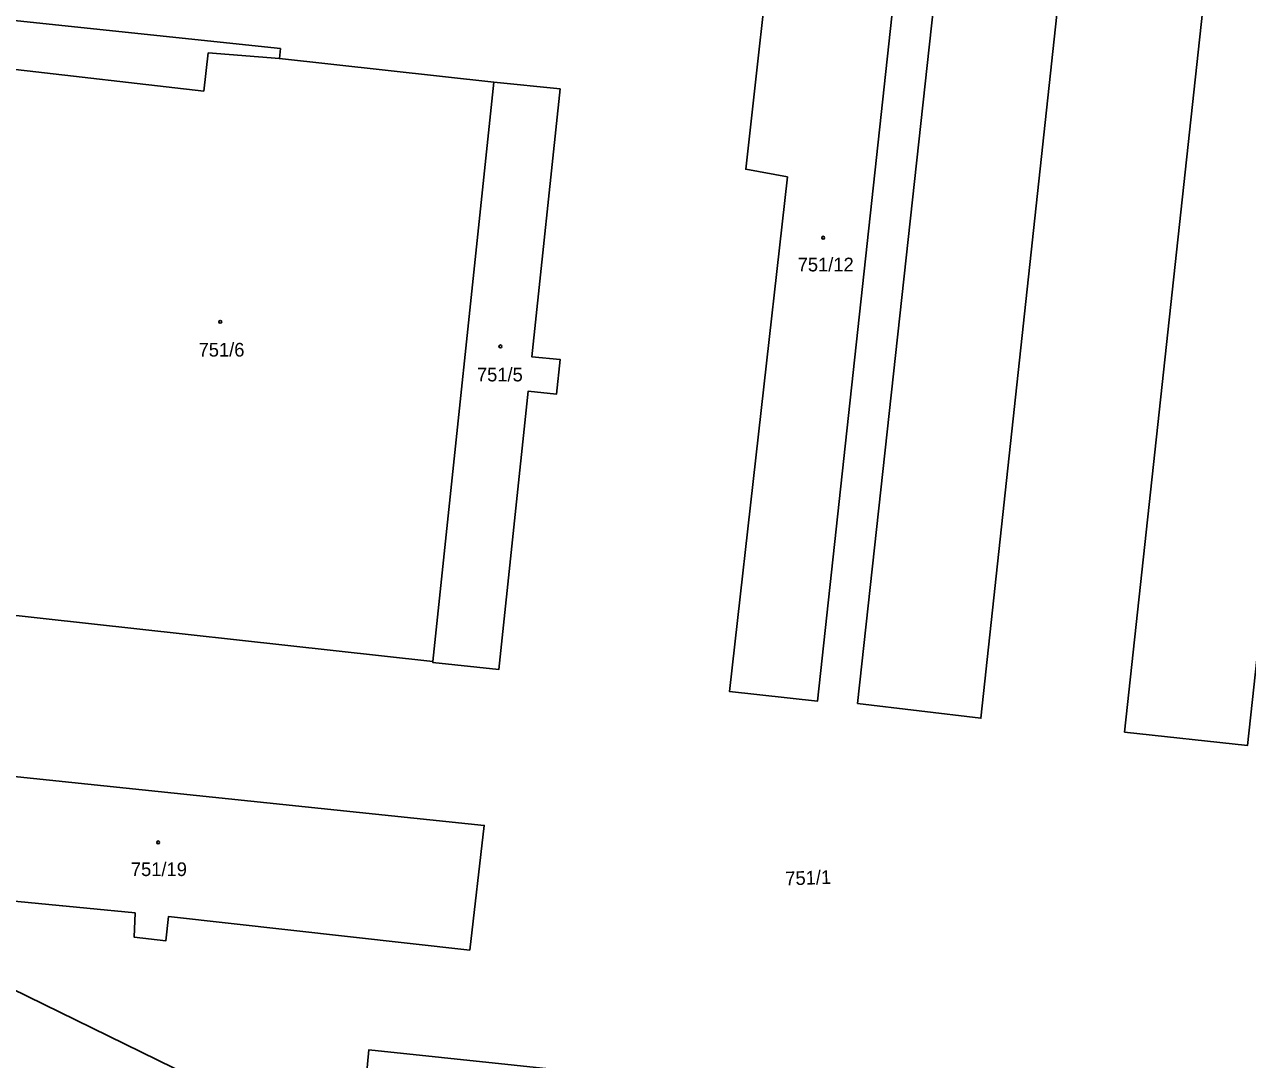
# Model space of a CAD drawing. Extents: x -756746 to -753363, y -1166406 to -1161727.
# Drawn here: x -755596.6 to -755444.8, y -1163597.8 to -1163469.4 of the extents above; entities that cross this region are included whole.
import ezdxf

# ---------------------------------------------------------------- set-up
doc = ezdxf.new("R2010")
doc.units = 0
for name, color, linetype in [('Hranice parcel', 7, 'Continuous'), ('Parcelní čísla', 7, 'Continuous'), ('Vnitřní kresba', 7, 'Continuous'), ('Značky budov', 7, 'Continuous')]:
    doc.layers.add(name, color=color, linetype=linetype)

msp = doc.modelspace()

# ---------------------------------------------------------------- linework, layer by layer
at = {"layer": 'Hranice parcel'}
msp.add_line((-755538.31, -1163476.55), (-755545.89, -1163548.4), dxfattribs=at)
for points in [[(-755493.19, -1163553.62), (-755482.46, -1163455.12), (-755482.61, -1163455.08), (-755481.78, -1163447.3), (-755459.24, -1163449.34), (-755459.22, -1163449.08), (-755455.84, -1163449.42), (-755455.83, -1163449.67), (-755433.09, -1163451.64), (-755433.86, -1163459.44), (-755434.02, -1163459.4), (-755444.81, -1163558.83), (-755460.07, -1163557.18), (-755449.51, -1163459.42), (-755467.38, -1163457.77), (-755477.9, -1163555.45), (-755493.19, -1163553.62)], [(-755487.59, -1163455.75), (-755498.16, -1163553.32), (-755509.08, -1163552.14), (-755501.9, -1163488.3), (-755507.08, -1163487.35), (-755503.37, -1163454.21)], [(-755598.21, -1163468.86), (-755564.79, -1163472.37), (-755564.92, -1163473.61), (-755538.31, -1163476.55)], [(-755538.31, -1163476.55), (-755530.11, -1163477.39), (-755533.61, -1163510.6), (-755530.08, -1163510.97), (-755530.53, -1163515.25), (-755534.06, -1163514.87), (-755537.7, -1163549.41), (-755545.91, -1163548.54), (-755545.89, -1163548.4)], [(-755545.89, -1163548.4), (-755600.64, -1163542.4), (-755605.92, -1163542.07)], [(-755666.68, -1163551.91), (-755640.58, -1163568.21), (-755576.02, -1163599.84), (-755510.83, -1163646.54)], [(-755582.8, -1163579.6), (-755600.86, -1163577.87), (-755603.1, -1163577.45), (-755602.75, -1163573.75), (-755623.71, -1163571.65), (-755622.45, -1163560.14), (-755539.52, -1163568.75), (-755541.32, -1163584.23), (-755578.7, -1163580.06), (-755579.01, -1163583.07), (-755582.95, -1163582.6), (-755582.8, -1163579.6)], [(-755474.95, -1163620.05), (-755503.02, -1163617.19), (-755502.25, -1163614.25), (-755545.83, -1163609.78), (-755545.98, -1163611.22), (-755548.88, -1163610.92), (-755548.73, -1163609.48), (-755555.06, -1163608.82), (-755554.74, -1163605.68), (-755556.63, -1163605.49), (-755556.34, -1163603.05), (-755554.45, -1163603.26), (-755553.83, -1163596.6), (-755473.49, -1163605.06), (-755474.77, -1163617.21), (-755474.95, -1163620.05)]]:
    msp.add_lwpolyline(points, dxfattribs=at)
at = {"layer": 'Vnitřní kresba'}
for p, q in [((-755574.29, -1163477.68), (-755573.78, -1163472.92)), ((-755573.78, -1163472.92), (-755564.92, -1163473.61)), ((-755598.75, -1163474.83), (-755574.29, -1163477.68))]:
    msp.add_line(p, q, dxfattribs=at)
at = {"layer": 'Značky budov'}
for centre in [(-755497.46, -1163495.84), (-755572.26, -1163506.28), (-755537.51, -1163509.32), (-755579.97, -1163570.86)]:
    msp.add_circle(centre, 0.175, dxfattribs=at)

# ---------------------------------------------------------------- texts
at = {"layer": 'Parcelní čísla'}
for s, p in [('751/12', (-755500.63, -1163500.02)), ('751/6', (-755574.95, -1163510.59)), ('751/5', (-755540.42, -1163513.67)), ('751/19', (-755583.35, -1163575.04))]:
    msp.add_text(s, height=1.7, dxfattribs=at).set_placement(p)
msp.add_text('751/1', height=1.7, rotation=2, dxfattribs=at).set_placement((-755502.14, -1163576.2))

doc.saveas('drawing.dxf')
